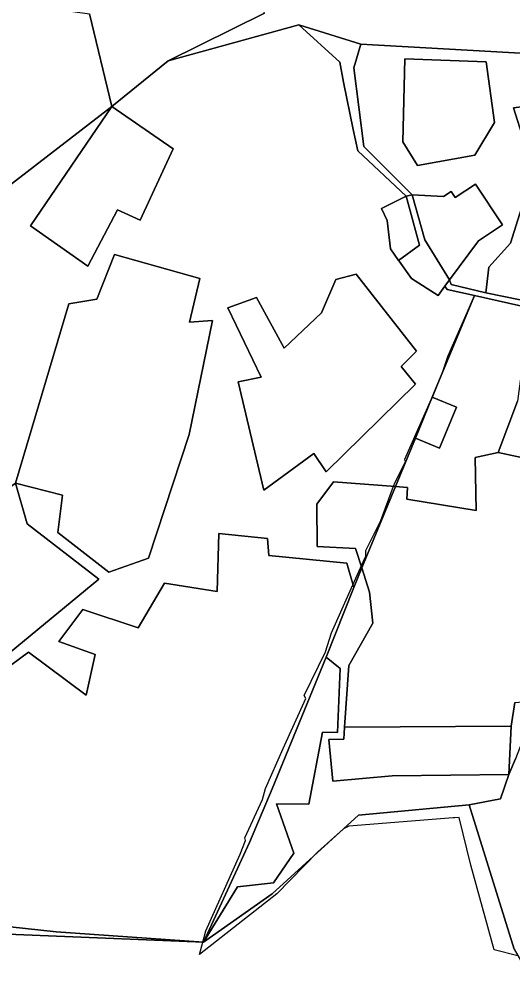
# Model space of a CAD drawing. Extents: x -477304 to -465429, y -1159113 to -1149210.
# Drawn here: x -469181.3 to -469028, y -1151897.7 to -1151596.7 of the extents above; entities that cross this region are included whole.
import ezdxf

# ---------------------------------------------------------------- set-up
doc = ezdxf.new("R2010")
doc.units = 0
for name, color, linetype in [('BPEJ_s', 7, 'Continuous'), ('ostatni_s', 7, 'Continuous'), ('PUPFL_s', 7, 'Continuous'), ('trav_porost_s', 7, 'Continuous')]:
    doc.layers.add(name, color=color, linetype=linetype)

msp = doc.modelspace()

# ---------------------------------------------------------------- linework, layer by layer
at = {"layer": 'BPEJ_s'}
msp.add_lwpolyline([(-469026.34, -1151887.55), (-469033.73, -1151885.73), (-469041.02, -1151859.42), (-469044.62, -1151844.6), (-469046.04, -1151844.72), (-469046.46, -1151844.75), (-469078.95, -1151847.3), (-469080.59, -1151848.12), (-469088.61, -1151855.39), (-469101.25, -1151868.32), (-469125.29, -1151887.11), (-469124.28, -1151883.33), (-469123.33, -1151879.78), (-469112.71, -1151856), (-469111.01, -1151851.76), (-469111.22, -1151850.91), (-469105.7, -1151839.02), (-469104.85, -1151835.62), (-469099.31, -1151823.21), (-469092.33, -1151807.59), (-469092.75, -1151806.74), (-469086.17, -1151793.15), (-469084.26, -1151787.21), (-469077.63, -1151772.37), (-469075.25, -1151767.02), (-469075.05, -1151766.58), (-469073.64, -1151763.43), (-469073.64, -1151761.73), (-469068.97, -1151752.39), (-469064.98, -1151741.75), (-469064.51, -1151740.5), (-469061.33, -1151734.13), (-469061.54, -1151733.28), (-469053.17, -1151714.6), (-469052.95, -1151714.1), (-469049.76, -1151706.37), (-469048.16, -1151701.43), (-469041.39, -1151686.13), (-469039.86, -1151682.44), (-468999.98, -1151691.43)], dxfattribs=at)
msp.add_lwpolyline([(-469026.34, -1151887.55), (-469033.73, -1151885.73), (-469041.02, -1151859.42), (-469044.62, -1151844.6), (-469046.04, -1151844.72), (-469046.46, -1151844.75), (-469078.95, -1151847.3), (-469080.59, -1151848.12), (-469088.61, -1151855.39), (-469101.25, -1151868.32), (-469125.29, -1151887.11), (-469124.28, -1151883.33), (-469123.33, -1151879.78), (-469112.71, -1151856), (-469111.01, -1151851.76), (-469111.22, -1151850.91), (-469105.7, -1151839.02), (-469104.85, -1151835.62), (-469099.31, -1151823.21), (-469092.33, -1151807.59), (-469092.75, -1151806.74), (-469086.17, -1151793.15), (-469084.26, -1151787.21), (-469077.63, -1151772.37), (-469075.25, -1151767.02), (-469075.05, -1151766.58), (-469073.64, -1151763.43), (-469073.64, -1151761.73), (-469068.97, -1151752.39), (-469064.98, -1151741.75), (-469064.51, -1151740.5), (-469061.33, -1151734.13), (-469061.54, -1151733.28), (-469053.17, -1151714.6), (-469052.95, -1151714.1), (-469049.76, -1151706.37), (-469048.16, -1151701.43), (-469041.39, -1151686.13), (-469039.86, -1151682.44), (-468999.98, -1151691.43)], dxfattribs=at)
at = {"layer": 'ostatni_s'}
for points in [[(-469059.27, -1151651.27), (-469061.1, -1151651.68), (-469076.13, -1151637.59), (-469077.58, -1151630.93), (-469080.62, -1151616.2), (-469081.66, -1151610.03), (-469094.48, -1151598.47), (-469075.14, -1151604.44), (-469077.41, -1151611.83), (-469074.22, -1151636.23)], [(-469058.22, -1151726.82), (-469052.96, -1151714.1), (-469045.46, -1151717.2), (-469050.72, -1151729.92)]]:
    msp.add_lwpolyline(points, close=True, dxfattribs=at)
msp.add_lwpolyline([(-468992.47, -1151693.12), (-469039.86, -1151682.44), (-469048.35, -1151680.59), (-469049.03, -1151679.61), (-469047.6, -1151677.59), (-469047.14, -1151679.04), (-469036.34, -1151681.7), (-469000.28, -1151689.03)], dxfattribs=at)
at = {"layer": 'PUPFL_s'}
for points in [[(-469105.08, -1151594.77), (-469107.13, -1151590.9), (-469077.5, -1151585.3), (-469073.49, -1151585), (-469072.7, -1151584.94), (-469060.85, -1151583.81), (-469013.28, -1151579.41), (-468996.22, -1151581.31), (-468980.24, -1151584.34), (-468955.7, -1151586.62), (-468921.08, -1151572.25), (-468924.48, -1151578.46), (-468942.07, -1151600.96), (-468955.18, -1151620.43), (-468980.94, -1151615.75), (-469003.8, -1151610.47), (-469014.54, -1151607.88), (-469075.14, -1151604.44), (-469094.48, -1151598.47), (-469135.07, -1151609.65)], [(-469047.6, -1151677.59), (-469038.6, -1151665.5), (-469031.16, -1151660.56), (-469039.57, -1151647.89), (-469045.87, -1151652.07), (-469047.14, -1151650.16), (-469049.54, -1151651.75), (-469059.27, -1151651.27), (-469074.22, -1151636.23), (-469077.41, -1151611.83), (-469075.14, -1151604.44), (-469014.54, -1151607.88), (-469003.8, -1151610.47), (-469004.56, -1151614.2), (-469016.44, -1151622.73), (-469027.75, -1151624.19), (-469024.49, -1151634.36), (-469012.62, -1151644.22), (-469015.78, -1151651.8), (-469023.48, -1151649.78), (-469028.63, -1151666.28), (-469035.39, -1151673.73), (-469036.34, -1151681.7), (-469047.14, -1151679.04)], [(-469061.48, -1151608.96), (-469036.23, -1151609.91), (-469033.68, -1151628.8), (-469039.8, -1151638.88), (-469057.58, -1151642.07), (-469062.09, -1151634.74)], [(-469062.09, -1151634.74), (-469057.58, -1151642.07), (-469039.8, -1151638.88), (-469033.68, -1151628.8), (-469036.23, -1151609.91), (-469061.48, -1151608.96)], [(-469012.62, -1151644.22), (-469024.49, -1151634.36), (-469027.75, -1151624.19), (-469016.44, -1151622.73), (-469004.56, -1151614.2), (-468983.21, -1151619.61), (-468958.17, -1151624.88), (-468984.49, -1151665.39), (-469000.28, -1151689.03), (-469036.34, -1151681.7), (-469035.39, -1151673.73), (-469028.63, -1151666.28), (-469023.48, -1151649.78), (-469015.78, -1151651.8)], [(-469177.83, -1151660.9), (-469152.58, -1151623.84), (-469133.52, -1151636.95), (-469143.75, -1151659.07), (-469150.86, -1151655.85), (-469160.08, -1151673.35)], [(-469038.6, -1151665.5), (-469047.6, -1151677.59), (-469055.24, -1151665.17), (-469059.27, -1151651.27), (-469049.54, -1151651.75), (-469047.14, -1151650.16), (-469045.87, -1151652.07), (-469039.57, -1151647.89), (-469031.16, -1151660.56)], [(-469061.1, -1151651.68), (-469056.92, -1151666.83), (-469063.45, -1151671.59), (-469065.92, -1151668.01), (-469066.97, -1151659.16), (-469068.79, -1151655.44)], [(-469061.1, -1151651.68), (-469059.27, -1151651.27), (-469055.24, -1151665.17), (-469047.6, -1151677.59), (-469049.03, -1151679.61), (-469051.13, -1151682.49), (-469059.47, -1151677.24), (-469063.25, -1151671.87), (-469063.45, -1151671.59), (-469056.92, -1151666.83)], [(-469228.35, -1151849.77), (-469196.99, -1151803.76), (-469156.66, -1151770.58), (-469178.92, -1151753.39), (-469182.52, -1151740.75), (-469167.93, -1151744.45), (-469169.38, -1151756.14), (-469153.47, -1151768.4), (-469141.15, -1151764.04), (-469128.55, -1151725.62), (-469121.28, -1151690.29), (-469128.45, -1151690.77), (-469125.25, -1151677.21), (-469151.79, -1151669.72), (-469157.22, -1151683.62), (-469165.94, -1151685.08), (-469182.52, -1151740.75), (-469187.92, -1151744.67), (-469210, -1151790.68), (-469232.49, -1151802.18), (-469245.91, -1151829.8), (-469239.66, -1151833.84), (-469242.19, -1151838.77)], [(-469157.22, -1151683.62), (-469151.79, -1151669.72), (-469125.25, -1151677.21), (-469128.45, -1151690.77), (-469121.28, -1151690.29), (-469128.55, -1151725.62), (-469141.15, -1151764.04), (-469153.47, -1151768.4), (-469169.38, -1151756.14), (-469167.93, -1151744.45), (-469182.52, -1151740.75), (-469165.94, -1151685.08)], [(-469082.97, -1151677.56), (-469076.64, -1151675.82), (-469057.89, -1151699.77), (-469062.61, -1151704.57), (-469058.19, -1151710.07), (-469085.92, -1151737.28), (-469089.84, -1151731.53), (-469105.32, -1151742.9), (-469113.29, -1151709.35), (-469106.18, -1151707.86), (-469116.53, -1151686.28), (-469107.65, -1151683.09), (-469098.97, -1151698.85), (-469087.42, -1151687.89)], [(-469105.32, -1151742.9), (-469089.84, -1151731.53), (-469085.92, -1151737.28), (-469058.19, -1151710.07), (-469062.61, -1151704.57), (-469057.89, -1151699.77), (-469076.64, -1151675.82), (-469082.97, -1151677.56), (-469087.42, -1151687.89), (-469098.97, -1151698.85), (-469107.65, -1151683.09), (-469116.53, -1151686.28), (-469106.18, -1151707.86), (-469113.29, -1151709.35)], [(-469232.49, -1151802.18), (-469210, -1151790.68), (-469187.92, -1151744.67), (-469182.52, -1151740.75), (-469178.92, -1151753.39), (-469156.66, -1151770.58), (-469196.99, -1151803.76), (-469228.35, -1151849.77), (-469242.19, -1151838.77), (-469239.66, -1151833.84), (-469245.91, -1151829.8)], [(-469088.72, -1151760.41), (-469088.85, -1151747.33), (-469083.67, -1151740.31), (-469064.41, -1151741.79), (-469074.88, -1151767.1), (-469076.81, -1151761.1)]]:
    msp.add_lwpolyline(points, close=True, dxfattribs=at)
for points in [[(-469351.73, -1151603.18), (-469233.46, -1151584.52), (-469159.56, -1151595.02), (-469152.58, -1151623.84), (-469203.08, -1151662.58), (-469217.68, -1151677.24), (-469309.43, -1151795.23), (-469296.26, -1151825.44), (-469242.41, -1151847.3), (-469234.13, -1151855.9), (-469211.55, -1151865.38), (-469207.95, -1151879.91), (-469124.05, -1151883.35), (-469102.77, -1151868.25), (-469075.9, -1151843.86), (-469041.49, -1151840.67), (-469027.52, -1151885.51), (-469007.11, -1151920.83), (-468997.2, -1151937.69), (-468950.81, -1152036.73)], [(-469105.08, -1151594.77), (-469135.07, -1151609.65), (-469152.58, -1151623.84), (-469159.56, -1151595.02)], [(-469203.08, -1151662.58), (-469152.58, -1151623.84), (-469177.83, -1151660.9), (-469160.08, -1151673.35), (-469150.86, -1151655.85), (-469143.75, -1151659.07), (-469133.52, -1151636.95), (-469152.58, -1151623.84), (-469135.07, -1151609.65), (-469094.48, -1151598.47), (-469081.66, -1151610.03), (-469080.62, -1151616.2), (-469077.58, -1151630.93), (-469076.13, -1151637.59), (-469061.1, -1151651.68), (-469068.79, -1151655.44), (-469066.97, -1151659.16), (-469065.92, -1151668.01), (-469063.45, -1151671.59), (-469063.25, -1151671.87), (-469059.47, -1151677.24), (-469051.13, -1151682.49), (-469049.03, -1151679.61), (-469048.35, -1151680.59), (-469039.86, -1151682.44), (-469052.96, -1151714.1), (-469058.22, -1151726.82), (-469064.41, -1151741.79), (-469083.67, -1151740.31), (-469088.85, -1151747.33), (-469088.72, -1151760.41), (-469076.81, -1151761.1), (-469074.88, -1151767.1), (-469077.4, -1151773.21), (-469079.51, -1151765.59), (-469103.78, -1151763.25), (-469104.16, -1151757.91), (-469119.34, -1151756.43), (-469119.89, -1151774.41), (-469136.17, -1151771.78), (-469144.37, -1151785.72), (-469161.6, -1151780), (-469169.1, -1151789.95), (-469157.79, -1151793.93), (-469160.51, -1151806.64), (-469178.46, -1151793.21), (-469194.53, -1151805.09)], [(-469194.53, -1151805.09), (-469178.46, -1151793.21), (-469160.51, -1151806.64), (-469157.79, -1151793.93), (-469169.1, -1151789.95), (-469161.6, -1151780), (-469144.37, -1151785.72), (-469136.17, -1151771.78), (-469119.89, -1151774.41), (-469119.34, -1151756.43), (-469104.16, -1151757.91), (-469103.78, -1151763.25), (-469079.51, -1151765.59), (-469077.4, -1151773.21), (-469085.97, -1151794.82), (-469102.73, -1151835.68), (-469109.74, -1151852.36), (-469124.05, -1151883.35), (-469169.84, -1151880.13), (-469204.24, -1151876.34)], [(-469204.24, -1151876.34), (-469169.84, -1151880.13), (-469124.05, -1151883.35), (-469207.95, -1151879.91)]]:
    msp.add_lwpolyline(points, dxfattribs=at)
at = {"layer": 'trav_porost_s'}
for points in [[(-469050.72, -1151729.92), (-469045.46, -1151717.2), (-469052.96, -1151714.1), (-469039.86, -1151682.44), (-468992.47, -1151693.12), (-468984.63, -1151701.59), (-469001.66, -1151696.34), (-469023.64, -1151694.32), (-469026.51, -1151715.3), (-469032.45, -1151731.23), (-469039.62, -1151732.81), (-469039.37, -1151749.3), (-469060.91, -1151745.76), (-469060.69, -1151742.08), (-469064.41, -1151741.79), (-469058.22, -1151726.82)], [(-469124.05, -1151883.35), (-469113.47, -1151866.13), (-469102.29, -1151864.87), (-469096.06, -1151855.71), (-469101.43, -1151840.35), (-469091.33, -1151840.48), (-469087.06, -1151818.11), (-469082.39, -1151818.23), (-469081.63, -1151798.32), (-469085.97, -1151794.82), (-469077.4, -1151773.21), (-469074.88, -1151767.1), (-469072.44, -1151774.66), (-469071.43, -1151784.23), (-469078.94, -1151797.44), (-469080.3, -1151816.53), (-469080.43, -1151820.32), (-469085.17, -1151820.38), (-469083.9, -1151833.34), (-469065.46, -1151831.69), (-469029.18, -1151831.25), (-469031.82, -1151838.83), (-469041.49, -1151840.67), (-469075.9, -1151843.86), (-469102.77, -1151868.25)], [(-469091.33, -1151840.48), (-469101.43, -1151840.35), (-469096.06, -1151855.71), (-469102.29, -1151864.87), (-469113.47, -1151866.13), (-469124.05, -1151883.35), (-469109.74, -1151852.36), (-469102.73, -1151835.68), (-469085.97, -1151794.82), (-469081.63, -1151798.32), (-469082.39, -1151818.23), (-469087.06, -1151818.11)], [(-468989.37, -1151796.57), (-468980.72, -1151793.22), (-468935.23, -1151795.32), (-468904.15, -1151795.58), (-468971.27, -1151801.96), (-469003.29, -1151809.35), (-469023.4, -1151816.71), (-469027.06, -1151826.38), (-469029.18, -1151831.25), (-469028.48, -1151816.21), (-469027.34, -1151808.88), (-469011.11, -1151807.55), (-469010.79, -1151803.44), (-468995.5, -1151804.09), (-468995.87, -1151796.81)], [(-469085.17, -1151820.38), (-469080.43, -1151820.32), (-469080.3, -1151816.53), (-469028.48, -1151816.21), (-469029.18, -1151831.25), (-469065.46, -1151831.69), (-469083.9, -1151833.34)]]:
    msp.add_lwpolyline(points, close=True, dxfattribs=at)
for points in [[(-468976.39, -1151743.23), (-469032.45, -1151731.23), (-469026.51, -1151715.3)], [(-469027.34, -1151808.88), (-469028.48, -1151816.21), (-469080.3, -1151816.53), (-469078.94, -1151797.44), (-469071.43, -1151784.23), (-469072.44, -1151774.66), (-469074.88, -1151767.1), (-469064.41, -1151741.79), (-469060.69, -1151742.08), (-469060.91, -1151745.76), (-469039.37, -1151749.3), (-469039.62, -1151732.81), (-469032.45, -1151731.23), (-468976.39, -1151743.23)], [(-469027.52, -1151885.51), (-469041.49, -1151840.67), (-469031.82, -1151838.83), (-469029.18, -1151831.25), (-469027.06, -1151826.38)]]:
    msp.add_lwpolyline(points, dxfattribs=at)

doc.saveas('drawing.dxf')
